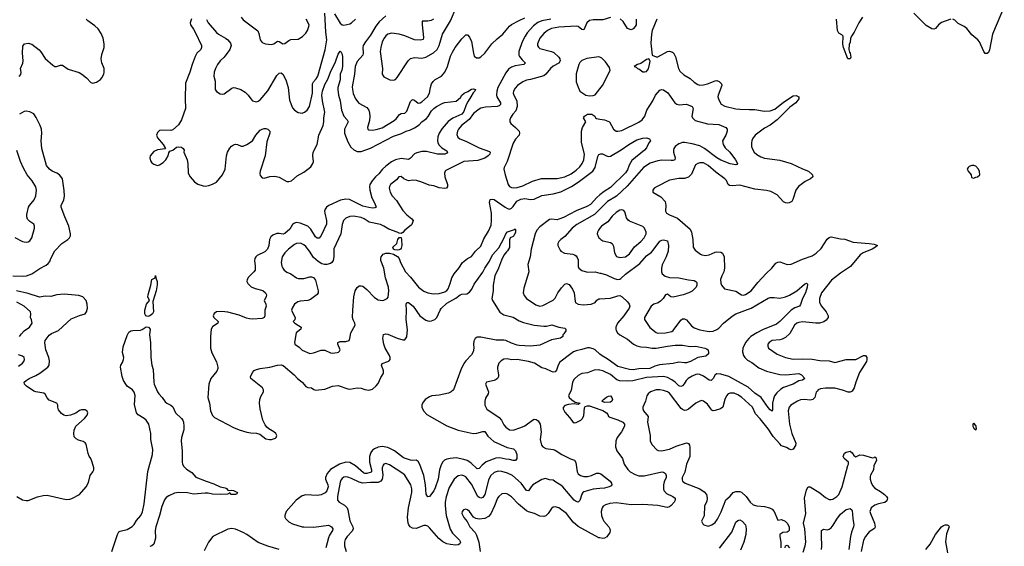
# Model space of a CAD drawing. Header units: inches. Extents: x 1682530 to 1839546, y 640742 to 791647.
# Tile 459 of 656: x 1723902 to 1734251, y 762025 to 767563. Entities that reach past the tile are written whole.
import ezdxf

# ---------------------------------------------------------------- set-up
doc = ezdxf.new("R2010")
doc.units = ezdxf.units.IN
doc.header["$MEASUREMENT"] = 0
doc.layers.add('B7726', color=7, linetype='Continuous')
doc.layers.add('B7736', color=7, linetype='Continuous')

msp = doc.modelspace()

# ---------------------------------------------------------------- linework, layer by layer
at = {"layer": 'B7726', "color": 5}
for points, elevation in [([(1728252, 767568), (1728226, 767554), (1728190, 767547), (1728132, 767548), (1728131, 767510), (1728146, 767374), (1728144, 767356), (1728114, 767346), (1728050, 767352), (1727950, 767393), (1727889, 767410), (1727810, 767422), (1727771, 767410), (1727750, 767392), (1727732, 767370), (1727712, 767330), (1727696, 767270), (1727692, 767230), (1727714, 767050), (1727711, 766990), (1727730, 766961), (1727791, 766931), (1727830, 766927), (1727850, 766934), (1727870, 766955), (1727984, 767130), (1728010, 767156), (1728050, 767164), (1728130, 767159), (1728170, 767168), (1728250, 767215), (1728290, 767248), (1728312, 767290), (1728345, 767410), (1728431, 767550), (1728488, 767690)], 760), ([(1725866, 767566), (1725884, 767530), (1725970, 767427), (1725990, 767410), (1726064, 767370), (1726089, 767350), (1726117, 767317), (1726125, 767290), (1726110, 767250), (1726050, 767170), (1726010, 767130), (1725980, 767090), (1725959, 767050), (1725947, 767010), (1725944, 766970), (1725955, 766915), (1725957, 766830), (1725970, 766807), (1726010, 766782), (1726030, 766780), (1726050, 766785), (1726130, 766844), (1726150, 766849), (1726170, 766848), (1726225, 766830), (1726270, 766801), (1726303, 766770), (1726330, 766731), (1726350, 766710), (1726390, 766699), (1726410, 766705), (1726430, 766721), (1726510, 766816), (1726604, 766976), (1726630, 766999), (1726650, 767003), (1726670, 766986), (1726701, 766921), (1726723, 766850), (1726738, 766718), (1726770, 766635), (1726791, 766610), (1726827, 766587), (1726870, 766581), (1726896, 766590), (1726922, 766610), (1726948, 766650), (1726980, 766790), (1726978, 766890), (1726989, 766911), (1727018, 766942), (1727035, 766970), (1727113, 767247), (1727129, 767351), (1727120, 767430), (1727109, 767630)], 740), ([(1726229, 767590), (1726250, 767562), (1726405, 767445), (1726417, 767417), (1726430, 767351), (1726450, 767324), (1726485, 767310), (1726550, 767302), (1726572, 767308), (1726610, 767337), (1726630, 767333), (1726667, 767310), (1726690, 767312), (1726730, 767345), (1726750, 767354), (1726830, 767359), (1726875, 767385), (1726910, 767421), (1726928, 767450), (1726942, 767490), (1726946, 767510), (1726913, 767570)], 760), ([(1727210, 767625), (1727270, 767525), (1727290, 767508), (1727310, 767504), (1727370, 767520), (1727390, 767530), (1727430, 767567)], 740), ([(1727750, 767603), (1727680, 767540), (1727644, 767496), (1727590, 767401), (1727536, 767330), (1727513, 767290), (1727508, 767270), (1727512, 767210), (1727507, 767190), (1727450, 767122), (1727429, 767070), (1727422, 766990), (1727398, 766858), (1727399, 766830), (1727408, 766788), (1727432, 766732), (1727466, 766686), (1727550, 766638), (1727571, 766610), (1727580, 766580), (1727583, 766550), (1727578, 766502), (1727556, 766430), (1727561, 766410), (1727570, 766404), (1727610, 766400), (1727650, 766407), (1727710, 766427), (1727836, 766504), (1727858, 766522), (1727893, 766567), (1727910, 766576), (1727950, 766581), (1727970, 766602), (1728010, 766701), (1728030, 766723), (1728050, 766715), (1728090, 766684), (1728110, 766687), (1728130, 766700), (1728187, 766750), (1728210, 766790), (1728218, 766850), (1728231, 766890), (1728247, 766913), (1728270, 766933), (1728334, 766970), (1728370, 767012), (1728399, 767070), (1728430, 767179), (1728450, 767222), (1728480, 767270), (1728550, 767362), (1728590, 767402), (1728610, 767404), (1728630, 767379), (1728650, 767333), (1728670, 767210), (1728680, 767180), (1728702, 767162), (1728730, 767161), (1728750, 767173), (1728790, 767210), (1728865, 767310), (1728919, 767361), (1728981, 767410), (1729050, 767496), (1729070, 767512), (1729150, 767555), (1729210, 767582)], 740), ([(1723896, 766964), (1723912, 766988), (1723916, 767010), (1723911, 767050), (1723935, 767105), (1723939, 767130), (1723932, 767210), (1723935, 767285), (1723952, 767308), (1723990, 767315), (1724030, 767305), (1724106, 767246), (1724125, 767225), (1724170, 767154), (1724250, 767084), (1724270, 767072), (1724290, 767069), (1724330, 767086), (1724350, 767085), (1724410, 767042), (1724527, 767007), (1724556, 766990), (1724605, 766950), (1724650, 766904), (1724670, 766897), (1724710, 766906), (1724750, 766935), (1724764, 766950), (1724785, 766990), (1724791, 767011), (1724788, 767050), (1724765, 767110), (1724759, 767150), (1724764, 767196), (1724791, 767270), (1724791, 767310), (1724779, 767370), (1724759, 767419), (1724726, 767466), (1724690, 767500), (1724617, 767550), (1724600, 767570)], 720), ([(1725709, 767571), (1725694, 767530), (1725696, 767510), (1725730, 767463), (1725747, 767430), (1725811, 767290), (1725813, 767270), (1725804, 767250), (1725765, 767210), (1725745, 767175), (1725713, 767090), (1725690, 767010), (1725646, 766894), (1725642, 766730), (1725645, 766630), (1725604, 766510), (1725570, 766459), (1725510, 766406), (1725490, 766396), (1725390, 766402), (1725370, 766397), (1725350, 766376), (1725341, 766350), (1725350, 766319), (1725410, 766250), (1725436, 766210), (1725430, 766204), (1725350, 766196), (1725310, 766178), (1725274, 766130), (1725270, 766110), (1725278, 766078), (1725290, 766057), (1725310, 766043), (1725350, 766031), (1725370, 766035), (1725410, 766060), (1725439, 766090), (1725462, 766130), (1725470, 766162), (1725480, 766180), (1725510, 766191), (1725550, 766221), (1725570, 766227), (1725603, 766223), (1725619, 766210), (1725630, 766191), (1725626, 766170), (1725662, 766090), (1725670, 766050), (1725674, 765950), (1725692, 765912), (1725738, 765858), (1725773, 765833), (1725830, 765815), (1725850, 765814), (1725890, 765820), (1725930, 765833), (1725970, 765856), (1726033, 765930), (1726060, 765990), (1726077, 766130), (1726086, 766170), (1726109, 766211), (1726128, 766232), (1726150, 766248), (1726170, 766253), (1726190, 766250), (1726230, 766234), (1726250, 766234), (1726290, 766252), (1726350, 766290), (1726382, 766350), (1726430, 766400), (1726450, 766412), (1726470, 766417), (1726490, 766417), (1726510, 766410), (1726521, 766401), (1726530, 766390), (1726532, 766370), (1726501, 766279), (1726483, 766130), (1726430, 765970), (1726426, 765946), (1726430, 765923), (1726450, 765901), (1726470, 765895), (1726530, 765913), (1726583, 765917), (1726630, 765906), (1726710, 765863), (1726730, 765862), (1726758, 765870), (1726819, 765921), (1726890, 765961), (1726932, 765990), (1726963, 766017), (1726984, 766050), (1726989, 766070), (1726984, 766130), (1726988, 766170), (1727029, 766250), (1727046, 766350), (1727091, 766450), (1727099, 766490), (1727099, 766530), (1727109, 766590), (1727083, 766710), (1727079, 766770), (1727083, 766810), (1727110, 766882), (1727142, 766938), (1727169, 767010), (1727221, 767119), (1727250, 767202), (1727270, 767231), (1727282, 767222), (1727288, 767208), (1727296, 767176), (1727293, 767070), (1727287, 767033), (1727270, 766990), (1727269, 766929), (1727246, 766850), (1727244, 766830), (1727253, 766770), (1727271, 766710), (1727284, 766610), (1727308, 766550), (1727345, 766510), (1727354, 766490), (1727315, 766410), (1727316, 766370), (1727350, 766280), (1727382, 766222), (1727413, 766193), (1727450, 766176), (1727490, 766176), (1727590, 766212), (1727830, 766337), (1727915, 766365), (1727964, 766390), (1728010, 766405), (1728050, 766425), (1728101, 766459), (1728130, 766490), (1728176, 766524), (1728195, 766545), (1728230, 766604), (1728253, 766630), (1728281, 766650), (1728350, 766686), (1728370, 766692), (1728490, 766707), (1728535, 766745), (1728550, 766770), (1728573, 766790), (1728612, 766808), (1728650, 766833), (1728670, 766836), (1728691, 766830), (1728684, 766810), (1728667, 766793), (1728645, 766750), (1728614, 766706), (1728594, 766666), (1728570, 766598), (1728550, 766571), (1728453, 766527), (1728406, 766494), (1728342, 766418), (1728311, 766370), (1728295, 766330), (1728292, 766290), (1728295, 766270), (1728307, 766247), (1728337, 766217), (1728390, 766183), (1728399, 766170), (1728390, 766161), (1728370, 766149), (1728292, 766148), (1728178, 766178), (1728130, 766178), (1728076, 766164), (1728050, 766153), (1728010, 766107), (1727990, 766091), (1727910, 766103), (1727850, 766088), (1727810, 766068), (1727750, 766024), (1727716, 765990), (1727678, 765942), (1727641, 765910), (1727605, 765870), (1727581, 765830), (1727577, 765810), (1727581, 765770), (1727602, 765690), (1727636, 765630), (1727648, 765590), (1727636, 765584), (1727610, 765582), (1727570, 765587), (1727510, 765602), (1727369, 765671), (1727330, 765675), (1727274, 765666), (1727152, 765608), (1727128, 765590), (1727114, 765570), (1727107, 765550), (1727108, 765530), (1727127, 765453), (1727126, 765414), (1727070, 765292), (1727050, 765266), (1727030, 765265), (1727010, 765280), (1726961, 765361), (1726930, 765390), (1726850, 765424), (1726810, 765431), (1726790, 765425), (1726770, 765410), (1726740, 765360), (1726690, 765315), (1726670, 765308), (1726630, 765315), (1726606, 765314), (1726562, 765298), (1726541, 765279), (1726527, 765250), (1726519, 765190), (1726505, 765150), (1726477, 765123), (1726398, 765082), (1726385, 765070), (1726374, 765050), (1726369, 765030), (1726377, 764970), (1726376, 764930), (1726364, 764910), (1726306, 764854), (1726294, 764830), (1726290, 764810), (1726300, 764790), (1726334, 764754), (1726376, 764736), (1726456, 764716), (1726485, 764690), (1726496, 764670), (1726491, 764650), (1726470, 764610), (1726489, 764570), (1726492, 764550), (1726478, 764510), (1726477, 764450), (1726470, 764430), (1726450, 764422), (1726350, 764414), (1726316, 764416), (1726285, 764425), (1726210, 764457), (1726090, 764488), (1726025, 764495), (1725969, 764491), (1725946, 764474), (1725935, 764450), (1725943, 764430), (1725987, 764390), (1725985, 764370), (1725930, 764333), (1725916, 764310), (1725907, 764230), (1725909, 764110), (1725921, 764061), (1725970, 763964), (1725985, 763910), (1725985, 763895), (1725974, 763866), (1725910, 763790), (1725890, 763730), (1725878, 763590), (1725895, 763530), (1725909, 763450), (1725930, 763401), (1725950, 763379), (1726150, 763276), (1726210, 763250), (1726290, 763226), (1726330, 763217), (1726390, 763214), (1726426, 763206), (1726490, 763154), (1726526, 763147), (1726550, 763148), (1726590, 763162), (1726598, 763170), (1726603, 763190), (1726593, 763210), (1726573, 763230), (1726521, 763261), (1726498, 763278), (1726481, 763301), (1726458, 763350), (1726428, 763470), (1726422, 763530), (1726426, 763570), (1726438, 763602), (1726465, 763650), (1726465, 763670), (1726454, 763690), (1726332, 763790), (1726328, 763808), (1726350, 763854), (1726367, 763873), (1726390, 763885), (1726430, 763896), (1726530, 763909), (1726610, 763930), (1726650, 763932), (1726670, 763927), (1726785, 763830), (1726820, 763790), (1726871, 763751), (1726910, 763705), (1726930, 763696), (1726970, 763693), (1726994, 763674), (1727010, 763667), (1727110, 763676), (1727190, 763709), (1727250, 763717), (1727350, 763681), (1727370, 763679), (1727450, 763693), (1727490, 763688), (1727530, 763673), (1727570, 763667), (1727610, 763679), (1727650, 763714), (1727670, 763739), (1727699, 763801), (1727722, 763838), (1727726, 763850), (1727724, 763870), (1727705, 763930), (1727711, 763949), (1727772, 763968), (1727785, 763975), (1727796, 763990), (1727797, 764010), (1727790, 764030), (1727743, 764110), (1727728, 764150), (1727717, 764210), (1727726, 764254), (1727750, 764259), (1727770, 764255), (1727870, 764213), (1727930, 764197), (1727950, 764198), (1727972, 764228), (1727977, 764303), (1727964, 764410), (1727968, 764508), (1727964, 764570), (1727970, 764590), (1727990, 764588), (1728039, 764550), (1728108, 764450), (1728170, 764404), (1728190, 764395), (1728210, 764393), (1728230, 764395), (1728265, 764410), (1728287, 764433), (1728322, 764510), (1728333, 764527), (1728390, 764583), (1728487, 764633), (1728530, 764670), (1728550, 764677), (1728600, 764680), (1728630, 764698), (1728653, 764730), (1728677, 764783), (1728771, 764909), (1728790, 764950), (1728838, 765022), (1728870, 765090), (1728937, 765163), (1728995, 765270), (1729010, 765311), (1729028, 765332), (1729104, 765356), (1729110, 765362), (1729114, 765354), (1729113, 765330), (1729096, 765290), (1729090, 765283), (1729058, 765270), (1729051, 765249), (1729050, 765169), (1729030, 765132), (1729018, 765122), (1728992, 765088), (1728965, 765035), (1728936, 764950), (1728895, 764870), (1728877, 764770), (1728879, 764710), (1728865, 764630), (1728870, 764610), (1728949, 764489), (1728990, 764461), (1729090, 764435), (1729150, 764397), (1729197, 764377), (1729310, 764352), (1729410, 764339), (1729440, 764340), (1729494, 764354), (1729569, 764329), (1729630, 764319), (1729643, 764310), (1729643, 764290), (1729622, 764258), (1729611, 764250), (1729611, 764230), (1729586, 764214), (1729490, 764195), (1729370, 764142), (1729269, 764131), (1729150, 764136), (1729130, 764140), (1729070, 764160), (1729010, 764190), (1728990, 764194), (1728910, 764194), (1728750, 764225), (1728710, 764226), (1728690, 764210), (1728676, 764184), (1728671, 764150), (1728674, 764110), (1728667, 764070), (1728650, 764040), (1728590, 763976), (1728570, 763948), (1728540, 763880), (1728460, 763670), (1728438, 763650), (1728410, 763637), (1728310, 763616), (1728234, 763606), (1728210, 763597), (1728164, 763570), (1728134, 763530), (1728128, 763510), (1728128, 763490), (1728134, 763470), (1728148, 763448), (1728181, 763410), (1728390, 763292), (1728510, 763246), (1728668, 763212), (1728706, 763214), (1728770, 763233), (1728790, 763234), (1728822, 763182), (1728887, 763127), (1729024, 763064), (1729093, 763050), (1729113, 763030), (1729126, 762990), (1729128, 762950), (1729112, 762928), (1729090, 762928), (1729050, 762938), (1729010, 762940), (1728950, 762956), (1728908, 762952), (1728805, 762915), (1728761, 762879), (1728730, 762844), (1728710, 762840), (1728644, 762904), (1728606, 762926), (1728570, 762939), (1728490, 762955), (1728425, 762950), (1728390, 762942), (1728368, 762932), (1728350, 762915), (1728330, 762883), (1728315, 762830), (1728299, 762730), (1728270, 762639), (1728256, 762610), (1728210, 762549), (1728190, 762546), (1728173, 762573), (1728168, 762670), (1728149, 762770), (1728106, 762886), (1728090, 762916), (1728070, 762930), (1728030, 762926), (1728010, 762930), (1727936, 762956), (1727841, 763030), (1727770, 763064), (1727710, 763075), (1727670, 763069), (1727630, 763052), (1727610, 763035), (1727592, 763010), (1727577, 762970), (1727579, 762910), (1727601, 762830), (1727600, 762810), (1727595, 762805), (1727550, 762791), (1727530, 762791), (1727517, 762797), (1727430, 762871), (1727370, 762907), (1727330, 762910), (1727264, 762890), (1727170, 762834), (1727133, 762790), (1727117, 762750), (1727116, 762730), (1727141, 762670), (1727144, 762650), (1727130, 762610), (1727113, 762587), (1727072, 762568), (1727030, 762559), (1726910, 762567), (1726870, 762555), (1726806, 762510), (1726704, 762390), (1726688, 762350), (1726689, 762330), (1726696, 762316), (1726730, 762284), (1726770, 762263), (1726870, 762230), (1726889, 762229), (1726993, 762227), (1727146, 762246), (1727180, 762230), (1727192, 762210), (1727189, 762190), (1727158, 762142), (1727146, 762114), (1727121, 762010)], 720), ([(1729483, 767570), (1729390, 767551), (1729348, 767532), (1729302, 767498), (1729237, 767423), (1729213, 767390), (1729182, 767330), (1729148, 767230), (1729149, 767190), (1729156, 767176), (1729182, 767142), (1729215, 767110), (1729213, 767107), (1729201, 767090), (1729110, 767078), (1729070, 767064), (1729038, 767042), (1729010, 767004), (1728929, 766850), (1728917, 766810), (1728912, 766770), (1728918, 766750), (1728955, 766690), (1728956, 766670), (1728942, 766658), (1728921, 766650), (1728797, 766643), (1728750, 766631), (1728730, 766621), (1728670, 766575), (1728625, 766515), (1728544, 766450), (1728513, 766410), (1728503, 766390), (1728496, 766356), (1728506, 766326), (1728528, 766310), (1728590, 766285), (1728730, 766214), (1728838, 766178), (1728846, 766170), (1728842, 766150), (1728825, 766130), (1728790, 766108), (1728717, 766083), (1728570, 766070), (1728382, 765978), (1728373, 765970), (1728365, 765950), (1728370, 765910), (1728400, 765830), (1728400, 765810), (1728388, 765792), (1728370, 765788), (1728310, 765794), (1728256, 765816), (1728204, 765823), (1728130, 765853), (1728071, 765871), (1728034, 765874), (1727990, 765870), (1727970, 765874), (1727939, 765890), (1727910, 765913), (1727888, 765910), (1727861, 765879), (1727800, 765830), (1727789, 765810), (1727785, 765790), (1727797, 765750), (1727816, 765710), (1727861, 765661), (1727930, 765555), (1727970, 765510), (1728025, 765470), (1728038, 765450), (1728025, 765410), (1728018, 765402), (1727951, 765350), (1727930, 765324), (1727910, 765314), (1727890, 765317), (1727869, 765330), (1727781, 765361), (1727730, 765393), (1727693, 765410), (1727575, 765435), (1727522, 765470), (1727490, 765483), (1727410, 765497), (1727370, 765494), (1727330, 765476), (1727304, 765450), (1727292, 765410), (1727277, 765310), (1727205, 765155), (1727203, 765070), (1727195, 765030), (1727184, 765010), (1727170, 764998), (1727130, 764988), (1727107, 764987), (1727076, 764996), (1727039, 765019), (1726990, 765061), (1726947, 765130), (1726910, 765177), (1726890, 765197), (1726853, 765213), (1726810, 765210), (1726790, 765200), (1726727, 765150), (1726687, 765110), (1726661, 765070), (1726650, 765010), (1726658, 764970), (1726666, 764950), (1726682, 764930), (1726709, 764909), (1726751, 764891), (1726810, 764850), (1726830, 764843), (1726850, 764840), (1726890, 764843), (1726950, 764858), (1726970, 764859), (1726990, 764853), (1727010, 764825), (1727038, 764710), (1727039, 764690), (1727027, 764673), (1726958, 764622), (1726930, 764610), (1726850, 764603), (1726825, 764595), (1726789, 764571), (1726764, 764530), (1726760, 764510), (1726764, 764490), (1726796, 764430), (1726793, 764407), (1726776, 764390), (1726795, 764370), (1726861, 764330), (1726856, 764310), (1726807, 764270), (1726791, 764170), (1726795, 764150), (1726838, 764118), (1726870, 764088), (1726950, 764053), (1726990, 764058), (1727070, 764088), (1727110, 764088), (1727170, 764061), (1727190, 764057), (1727237, 764063), (1727252, 764068), (1727263, 764077), (1727269, 764090), (1727247, 764150), (1727245, 764170), (1727270, 764178), (1727330, 764178), (1727363, 764190), (1727371, 764209), (1727384, 764270), (1727427, 764350), (1727424, 764370), (1727406, 764406), (1727400, 764430), (1727403, 764510), (1727413, 764650), (1727428, 764710), (1727450, 764748), (1727470, 764764), (1727490, 764766), (1727510, 764761), (1727550, 764726), (1727630, 764642), (1727670, 764618), (1727710, 764610), (1727730, 764613), (1727763, 764630), (1727774, 764646), (1727781, 764710), (1727777, 764750), (1727745, 764850), (1727728, 764950), (1727697, 765030), (1727696, 765050), (1727701, 765070), (1727723, 765097), (1727751, 765109), (1727790, 765108), (1727830, 765096), (1727873, 765073), (1727890, 765050), (1727904, 765010), (1727956, 764910), (1728010, 764855), (1728095, 764750), (1728150, 764707), (1728190, 764690), (1728250, 764681), (1728310, 764685), (1728370, 764702), (1728390, 764714), (1728407, 764733), (1728428, 764790), (1728444, 764850), (1728467, 764890), (1728517, 764950), (1728557, 765010), (1728610, 765052), (1728650, 765072), (1728691, 765129), (1728750, 765183), (1728781, 765259), (1728830, 765340), (1728857, 765403), (1728862, 765450), (1728859, 765530), (1728838, 765642), (1728848, 765672), (1728870, 765677), (1728890, 765671), (1729004, 765590), (1729030, 765576), (1729050, 765572), (1729070, 765580), (1729090, 765599), (1729127, 765653), (1729170, 765675), (1729210, 765681), (1729270, 765672), (1729310, 765674), (1729390, 765715), (1729510, 765731), (1729590, 765754), (1729700, 765810), (1729770, 765853), (1729925, 765970), (1729951, 766010), (1729977, 766123), (1729990, 766147), (1730000, 766150)], 740), ([(1730000, 767562), (1729930, 767562), (1729890, 767554), (1729864, 767530), (1729830, 767457), (1729810, 767459), (1729773, 767493), (1729750, 767496), (1729570, 767484), (1729490, 767472), (1729450, 767450), (1729410, 767419), (1729368, 767370), (1729344, 767310), (1729344, 767290), (1729353, 767273), (1729370, 767261), (1729490, 767230), (1729517, 767217), (1729570, 767170), (1729580, 767150), (1729582, 767130), (1729570, 767105), (1729510, 767074), (1729480, 767050), (1729431, 766989), (1729410, 766971), (1729270, 766934), (1729230, 766928), (1729190, 766911), (1729134, 766870), (1729110, 766843), (1729092, 766810), (1729089, 766790), (1729095, 766770), (1729128, 766708), (1729132, 766650), (1729116, 766604), (1729086, 766570), (1729060, 766530), (1729054, 766510), (1729054, 766490), (1729065, 766470), (1729113, 766430), (1729150, 766391), (1729156, 766370), (1729151, 766350), (1729112, 766308), (1729090, 766266), (1729027, 766070), (1728995, 766010), (1728990, 765991), (1729003, 765930), (1729036, 765830), (1729050, 765810), (1729070, 765799), (1729090, 765795), (1729130, 765798), (1729190, 765815), (1729290, 765864), (1729386, 765894), (1729550, 765892), (1729630, 765910), (1729699, 765941), (1729750, 765979), (1729790, 766017), (1729814, 766050), (1729831, 766090), (1729838, 766150), (1729808, 766270), (1729805, 766390), (1729816, 766430), (1729853, 766490), (1729827, 766530), (1729837, 766550), (1729870, 766570), (1729916, 766570), (1729947, 766550), (1729955, 766530), (1729964, 766524), (1730000, 766518)], 760), ([(1730000, 767169), (1729990, 767174), (1729864, 767156), (1729810, 767134), (1729790, 767113), (1729779, 767090), (1729752, 766992), (1729750, 766910), (1729770, 766852), (1729790, 766811), (1729851, 766770), (1729890, 766762), (1729930, 766764), (1729950, 766771), (1730000, 766836)], 780), ([(1723828, 764868), (1723930, 764865), (1723972, 764868), (1724031, 764889), (1724114, 764946), (1724180, 764980), (1724202, 764998), (1724220, 765020), (1724230, 765050), (1724270, 765131), (1724344, 765210), (1724407, 765250), (1724427, 765270), (1724435, 765290), (1724436, 765310), (1724420, 765390), (1724375, 765490), (1724339, 765590), (1724339, 765610), (1724366, 765670), (1724372, 765708), (1724370, 765768), (1724350, 765890), (1724335, 765915), (1724321, 765930), (1724292, 765950), (1724244, 765970), (1724214, 765990), (1724182, 766030), (1724133, 766210), (1724128, 766290), (1724136, 766370), (1724131, 766411), (1724118, 766450), (1724076, 766536), (1724050, 766573), (1724010, 766595), (1723970, 766600), (1723950, 766596), (1723898, 766570)], 720), ([(1723850, 765272), (1723930, 765232), (1723950, 765227), (1723970, 765224), (1723990, 765226), (1724010, 765238), (1724030, 765270), (1724058, 765370), (1724059, 765390), (1724050, 765414), (1724010, 765441), (1723985, 765465), (1723977, 765490), (1723976, 765516), (1723994, 765590), (1724004, 765610), (1724053, 765670), (1724070, 765710), (1724080, 765770), (1724070, 765804), (1724033, 765870), (1723981, 765930), (1723941, 766001), (1723909, 766070), (1723870, 766189)], 740), ([(1730000, 765720), (1729967, 765693), (1729900, 765620), (1729863, 765597), (1729750, 765554), (1729616, 765484), (1729570, 765464), (1729550, 765458), (1729490, 765466), (1729470, 765461), (1729370, 765386), (1729338, 765350), (1729320, 765310), (1729277, 765150), (1729268, 765070), (1729243, 764990), (1729252, 764910), (1729199, 764741), (1729193, 764690), (1729203, 764663), (1729228, 764630), (1729326, 764566), (1729370, 764550), (1729401, 764559), (1729510, 764615), (1729530, 764634), (1729559, 764690), (1729596, 764744), (1729630, 764781), (1729650, 764789), (1729677, 764777), (1729711, 764730), (1729728, 764690), (1729740, 764600), (1729747, 764587), (1729771, 764570), (1729824, 764564), (1729910, 764573), (1729950, 764589), (1729968, 764612), (1729990, 764628), (1730000, 764628)], 740), ([(1730000, 765570), (1729944, 765516), (1729758, 765410), (1729710, 765370), (1729630, 765283), (1729588, 765250), (1729568, 765230), (1729559, 765210), (1729557, 765190), (1729581, 765141), (1729591, 765130), (1729628, 765108), (1729717, 765097), (1729732, 765092), (1729750, 765079), (1729762, 765062), (1729770, 765038), (1729770, 764967), (1729778, 764950), (1729810, 764925), (1729870, 764909), (1729950, 764910), (1730000, 764899)], 760), ([(1730000, 765369), (1729984, 765350), (1729975, 765330), (1729973, 765310), (1729990, 765270), (1730000, 765261)], 780), ([(1723870, 762548), (1723930, 762515), (1723970, 762506), (1723990, 762507), (1724090, 762544), (1724150, 762559), (1724190, 762564), (1724390, 762519), (1724430, 762521), (1724450, 762529), (1724530, 762570), (1724602, 762650), (1724625, 762695), (1724643, 762770), (1724672, 762810), (1724681, 762830), (1724681, 762850), (1724665, 762910), (1724650, 762948), (1724632, 762972), (1724620, 763000), (1724599, 763099), (1724590, 763112), (1724570, 763127), (1724520, 763140), (1724494, 763154), (1724476, 763176), (1724470, 763210), (1724475, 763245), (1724493, 763287), (1724584, 763370), (1724610, 763405), (1724619, 763430), (1724610, 763448), (1724590, 763462), (1724550, 763459), (1724530, 763453), (1724493, 763427), (1724436, 763404), (1724390, 763399), (1724365, 763405), (1724341, 763421), (1724310, 763462), (1724303, 763490), (1724303, 763510), (1724293, 763530), (1724210, 763562), (1724190, 763586), (1724170, 763624), (1724155, 763635), (1724070, 763648), (1724050, 763657), (1723972, 763710), (1723952, 763730), (1723949, 763750), (1723969, 763770), (1724001, 763790), (1724070, 763821), (1724114, 763846), (1724199, 763910), (1724211, 763930), (1724216, 763976), (1724208, 764010), (1724178, 764090), (1724165, 764165), (1724169, 764191), (1724213, 764247), (1724236, 764264), (1724310, 764296), (1724443, 764417), (1724530, 764453), (1724590, 764470), (1724605, 764490), (1724615, 764530), (1724612, 764570), (1724599, 764610), (1724567, 764647), (1724523, 764663), (1724370, 764676), (1724291, 764669), (1724230, 764651), (1724170, 764654), (1724110, 764646), (1723990, 764682), (1723869, 764710)], 720), ([(1723901, 764230), (1723920, 764260), (1723950, 764290), (1724006, 764330), (1724032, 764370), (1724027, 764407), (1724014, 764430), (1724020, 764470), (1724016, 764490), (1723949, 764549), (1723870, 764591)], 740), ([(1724871, 761969), (1724930, 762148), (1724944, 762176), (1724957, 762183), (1725030, 762202), (1725085, 762235), (1725105, 762255), (1725130, 762298), (1725174, 762350), (1725192, 762388), (1725209, 762471), (1725249, 762811), (1725296, 762990), (1725302, 763042), (1725281, 763150), (1725279, 763210), (1725259, 763310), (1725232, 763352), (1725210, 763370), (1725148, 763408), (1725129, 763429), (1725110, 763518), (1725114, 763610), (1725106, 763646), (1725089, 763669), (1725033, 763710), (1725016, 763730), (1724992, 763770), (1724978, 763810), (1724962, 763910), (1724966, 763930), (1724983, 763957), (1724994, 763990), (1724995, 764010), (1724984, 764064), (1724990, 764122), (1725030, 764242), (1725050, 764276), (1725070, 764291), (1725090, 764296), (1725170, 764298), (1725190, 764305), (1725230, 764332), (1725255, 764330), (1725274, 764310), (1725266, 764250), (1725276, 764170), (1725280, 764010), (1725290, 763930), (1725303, 763883), (1725312, 763750), (1725316, 763730), (1725349, 763650), (1725363, 763630), (1725398, 763590), (1725430, 763544), (1725449, 763529), (1725490, 763510), (1725510, 763493), (1725540, 763430), (1725601, 763370), (1725615, 763350), (1725622, 763330), (1725628, 763288), (1725627, 763250), (1725601, 763170), (1725600, 763130), (1725610, 763030), (1725608, 762910), (1725612, 762890), (1725626, 762866), (1725655, 762835), (1725710, 762801), (1725754, 762754), (1725862, 762710), (1725943, 762683), (1726010, 762651), (1726061, 762641), (1726074, 762634), (1726090, 762615), (1726110, 762611), (1726130, 762615), (1726150, 762613), (1726192, 762590), (1726184, 762576), (1726171, 762569), (1726126, 762570), (1726110, 762586), (1726085, 762575), (1726011, 762569), (1725930, 762573), (1725884, 762584), (1725850, 762585), (1725730, 762572), (1725667, 762587), (1725570, 762590), (1725530, 762583), (1725470, 762556), (1725443, 762537), (1725425, 762515), (1725395, 762445), (1725370, 762349), (1725331, 762230), (1725326, 762190), (1725328, 762110), (1725311, 762049), (1725290, 762030), (1725270, 762022)], 680), ([(1730000, 764047), (1729950, 764090), (1729930, 764102), (1729890, 764113), (1729870, 764114), (1729810, 764094), (1729750, 764080), (1729724, 764070), (1729695, 764050), (1729579, 763961), (1729561, 763930), (1729543, 763877), (1729530, 763860), (1729510, 763858), (1729490, 763862), (1729431, 763891), (1729390, 763903), (1729311, 763951), (1729250, 763969), (1729130, 763991), (1729070, 763987), (1729025, 763995), (1728990, 763992), (1728963, 763977), (1728937, 763950), (1728924, 763910), (1728923, 763890), (1728935, 763830), (1728933, 763810), (1728923, 763790), (1728910, 763778), (1728890, 763770), (1728808, 763752), (1728797, 763730), (1728830, 763650), (1728827, 763630), (1728796, 763584), (1728789, 763551), (1728791, 763510), (1728810, 763467), (1728940, 763380), (1728965, 763350), (1728990, 763303), (1729010, 763278), (1729050, 763250), (1729090, 763247), (1729170, 763273), (1729210, 763291), (1729290, 763353), (1729310, 763361), (1729330, 763360), (1729350, 763344), (1729372, 763310), (1729383, 763230), (1729374, 763150), (1729387, 763090), (1729402, 763070), (1729433, 763053), (1729510, 763044), (1729530, 763037), (1729599, 762990), (1729690, 762945), (1729732, 762932), (1729747, 762907), (1729760, 762810), (1729770, 762789), (1729796, 762770), (1729830, 762761), (1729870, 762759), (1729911, 762769), (1729966, 762794), (1729990, 762795), (1730000, 762791)], 740), ([(1723890, 763920), (1723933, 763950), (1723946, 763970), (1723951, 763990), (1723948, 764010), (1723930, 764025), (1723890, 764037)], 740), ([(1730000, 763878), (1729990, 763880), (1729941, 763879), (1729870, 763849), (1729810, 763844), (1729770, 763822), (1729730, 763783), (1729712, 763750), (1729697, 763663), (1729671, 763610), (1729676, 763590), (1729704, 763564), (1729741, 763541), (1729794, 763530), (1729770, 763518), (1729730, 763522), (1729670, 763518), (1729633, 763507), (1729614, 763486), (1729614, 763470), (1729630, 763436), (1729680, 763381), (1729714, 763334), (1729730, 763323), (1729750, 763327), (1729799, 763350), (1729817, 763370), (1729830, 763402), (1729839, 763481), (1729845, 763495), (1729870, 763504), (1729890, 763502), (1730000, 763465)], 760), ([(1730000, 762633), (1729930, 762625), (1729830, 762598), (1729819, 762590), (1729810, 762573), (1729790, 762506), (1729770, 762490), (1729750, 762496), (1729730, 762512), (1729610, 762652), (1729589, 762669), (1729538, 762698), (1729510, 762722), (1729470, 762724), (1729430, 762739), (1729390, 762728), (1729296, 762670), (1729276, 762650), (1729250, 762609), (1729230, 762612), (1729171, 762690), (1729082, 762770), (1729030, 762796), (1728970, 762811), (1728930, 762814), (1728890, 762802), (1728850, 762765), (1728830, 762721), (1728790, 762571), (1728770, 762540), (1728750, 762531), (1728730, 762537), (1728718, 762550), (1728650, 762680), (1728590, 762755), (1728570, 762767), (1728550, 762772), (1728510, 762765), (1728469, 762731), (1728417, 762643), (1728385, 762545), (1728375, 762490), (1728373, 762450), (1728384, 762350), (1728427, 762207), (1728450, 762164), (1728523, 762090), (1728534, 762070), (1728528, 762050), (1728510, 762040), (1728483, 762037), (1728430, 762044), (1728390, 762053), (1728350, 762071), (1728306, 762106), (1728210, 762220), (1728190, 762236), (1728170, 762243), (1728150, 762243), (1728070, 762213), (1728030, 762216), (1728006, 762230), (1727991, 762250), (1727984, 762270), (1727978, 762330), (1727989, 762430), (1728023, 762590), (1728023, 762630), (1728013, 762670), (1727950, 762773), (1727930, 762792), (1727790, 762883), (1727750, 762897), (1727730, 762890), (1727722, 762878), (1727711, 762850), (1727710, 762830), (1727718, 762778), (1727716, 762750), (1727710, 762730), (1727696, 762710), (1727670, 762695), (1727590, 762697), (1727510, 762690), (1727470, 762700), (1727390, 762740), (1727350, 762754), (1727330, 762756), (1727310, 762751), (1727290, 762738), (1727278, 762722), (1727270, 762699), (1727243, 762550), (1727242, 762510), (1727258, 762490), (1727317, 762457), (1727342, 762430), (1727350, 762410), (1727372, 762292), (1727404, 762230), (1727408, 762210), (1727397, 762183), (1727345, 762130), (1727323, 762097), (1727315, 762070), (1727315, 762030), (1727334, 761970)], 740), ([(1730000, 762113), (1729990, 762115), (1729773, 762233), (1729720, 762280), (1729650, 762370), (1729570, 762430), (1729530, 762439), (1729510, 762437), (1729490, 762424), (1729458, 762370), (1729433, 762347), (1729410, 762337), (1729370, 762341), (1729311, 762371), (1729250, 762388), (1729230, 762398), (1729143, 762470), (1729070, 762547), (1729030, 762572), (1729010, 762579), (1728970, 762576), (1728939, 762550), (1728924, 762530), (1728893, 762450), (1728852, 762368), (1728830, 762340), (1728790, 762318), (1728730, 762309), (1728696, 762316), (1728673, 762333), (1728631, 762390), (1728610, 762409), (1728590, 762415), (1728568, 762410), (1728553, 762390), (1728550, 762370), (1728558, 762350), (1728570, 762328), (1728606, 762286), (1728632, 762230), (1728689, 762169), (1728704, 762144), (1728729, 762070), (1728741, 761970)], 760), ([(1726630, 761990), (1726510, 762028), (1726410, 762067), (1726290, 762149), (1726250, 762171), (1726170, 762206), (1726130, 762211), (1726090, 762205), (1725931, 762129), (1725886, 762070), (1725842, 761978)], 720)]:
    msp.add_lwpolyline(points, dxfattribs=dict(at, elevation=elevation))
for points, elevation in [([(1727870, 765140), (1727843, 765143), (1727829, 765150), (1727825, 765170), (1727864, 765210), (1727875, 765250), (1727890, 765272), (1727910, 765274), (1727916, 765250), (1727917, 765190), (1727910, 765162), (1727903, 765150), (1727890, 765144)], 740), ([(1725250, 764442), (1725226, 764450), (1725218, 764470), (1725218, 764510), (1725235, 764570), (1725265, 764610), (1725250, 764650), (1725252, 764670), (1725281, 764770), (1725290, 764832), (1725326, 764850), (1725330, 764872), (1725331, 764850), (1725347, 764810), (1725346, 764774), (1725335, 764710), (1725302, 764598), (1725308, 764490), (1725299, 764470), (1725270, 764448)], 680)]:
    msp.add_lwpolyline(points, close=True, dxfattribs=dict(at, elevation=elevation))
at = {"layer": 'B7736', "color": 5}
for points, elevation in [([(1734251, 767710), (1734125, 767410), (1734095, 767245), (1734083, 767217), (1734070, 767206), (1734050, 767209), (1734035, 767230), (1733989, 767329), (1733974, 767350), (1733910, 767404), (1733858, 767470), (1733830, 767493), (1733764, 767524), (1733730, 767557), (1733710, 767567)], 780), ([(1730110, 767586), (1730030, 767562), (1730000, 767562)], 760), ([(1732759, 767590), (1732720, 767530), (1732674, 767430), (1732646, 767390), (1732635, 767365), (1732630, 767328), (1732619, 767301), (1732617, 767250), (1732623, 767223), (1732630, 767212), (1732636, 767170), (1732631, 767150), (1732607, 767150), (1732561, 767270), (1732555, 767305), (1732558, 767390), (1732544, 767404), (1732510, 767421), (1732496, 767450), (1732487, 767570)], 780), ([(1733690, 767569), (1733590, 767533), (1733558, 767510), (1733528, 767472), (1733510, 767465), (1733490, 767468), (1733430, 767501), (1733298, 767630)], 780), ([(1730381, 767570), (1730383, 767537), (1730380, 767510), (1730370, 767490), (1730350, 767466), (1730330, 767458), (1730319, 767459), (1730291, 767471), (1730245, 767545), (1730212, 767572)], 760), ([(1730597, 767570), (1730550, 767450), (1730541, 767410), (1730535, 767315), (1730551, 767191), (1730590, 767171), (1730610, 767173), (1730710, 767227), (1730730, 767232), (1730762, 767222), (1730773, 767213), (1730793, 767173), (1730825, 767050), (1730841, 767021), (1730882, 766982), (1730950, 766944), (1730990, 766906), (1731030, 766882), (1731050, 766876), (1731090, 766877), (1731130, 766887), (1731210, 766920), (1731230, 766922), (1731253, 766913), (1731279, 766890), (1731282, 766870), (1731243, 766770), (1731241, 766750), (1731245, 766730), (1731259, 766699), (1731275, 766675), (1731313, 766653), (1731430, 766626), (1731470, 766622), (1731570, 766617), (1731630, 766619), (1731730, 766601), (1731790, 766605), (1731837, 766623), (1731930, 766695), (1732030, 766761), (1732064, 766764), (1732090, 766751), (1732091, 766730), (1732058, 766690), (1731998, 766642), (1731863, 766510), (1731790, 766454), (1731730, 766421), (1731633, 766350), (1731605, 766310), (1731598, 766290), (1731592, 766268), (1731594, 766230), (1731603, 766203), (1731622, 766170), (1731650, 766144), (1731690, 766121), (1731730, 766107), (1731890, 766086), (1732010, 766050), (1732130, 765993), (1732191, 765970), (1732236, 765930), (1732237, 765910), (1732215, 765890), (1732158, 765862), (1732088, 765810), (1732058, 765770), (1732027, 765673), (1732016, 765650), (1731990, 765636), (1731970, 765635), (1731950, 765638), (1731930, 765648), (1731862, 765722), (1731795, 765755), (1731750, 765766), (1731630, 765780), (1731470, 765823), (1731390, 765815), (1731361, 765821), (1731348, 765830), (1731331, 765871), (1731314, 765890), (1731218, 765958), (1731137, 766030), (1731090, 766056), (1731050, 766058), (1731028, 766052), (1731005, 766035), (1730962, 765938), (1730932, 765908), (1730890, 765894), (1730828, 765892), (1730730, 765874), (1730601, 765810), (1730571, 765790), (1730555, 765770), (1730556, 765750), (1730639, 765699), (1730685, 765650), (1730692, 765610), (1730689, 765550), (1730699, 765530), (1730731, 765510), (1730817, 765477), (1730950, 765359), (1730962, 765330), (1730976, 765250), (1730979, 765170), (1731000, 765140), (1731057, 765097), (1731070, 765090), (1731110, 765084), (1731150, 765089), (1731210, 765119), (1731230, 765123), (1731270, 765120), (1731288, 765108), (1731305, 765070), (1731308, 764950), (1731301, 764910), (1731280, 764870), (1731269, 764830), (1731270, 764794), (1731277, 764770), (1731311, 764731), (1731430, 764708), (1731490, 764669), (1731510, 764667), (1731530, 764672), (1731590, 764710), (1731660, 764799), (1731746, 764894), (1731806, 764950), (1731850, 765003), (1731870, 765013), (1731890, 765015), (1731970, 764989), (1732010, 764992), (1732130, 765044), (1732230, 765081), (1732272, 765108), (1732324, 765156), (1732390, 765256), (1732410, 765274), (1732430, 765279), (1732530, 765259), (1732575, 765255), (1732663, 765223), (1732830, 765211), (1732882, 765202), (1732918, 765190), (1732898, 765170), (1732861, 765150), (1732767, 765113), (1732735, 765090), (1732633, 764967), (1732530, 764897), (1732436, 764824), (1732329, 764690), (1732309, 764630), (1732309, 764590), (1732328, 764550), (1732379, 764490), (1732400, 764450), (1732398, 764430), (1732378, 764402), (1732353, 764387), (1732307, 764373), (1732270, 764371), (1732130, 764384), (1732090, 764378), (1732070, 764370), (1732044, 764350), (1731996, 764264), (1731950, 764220), (1731917, 764203), (1731890, 764196), (1731810, 764190), (1731778, 764170), (1731766, 764150), (1731765, 764130), (1731771, 764110), (1731865, 764045), (1731950, 764010), (1732030, 763994), (1732130, 763998), (1732230, 763992), (1732310, 763980), (1732410, 763977), (1732470, 763957), (1732590, 763989), (1732690, 763990), (1732770, 764033), (1732790, 764030), (1732805, 764010), (1732807, 763990), (1732802, 763970), (1732727, 763853), (1732689, 763751), (1732674, 763690), (1732650, 763656), (1732630, 763647), (1732610, 763647), (1732550, 763668), (1732470, 763688), (1732370, 763687), (1732320, 763680), (1732293, 763670), (1732282, 763658), (1732274, 763646), (1732260, 763590), (1732238, 763570), (1732210, 763563), (1732150, 763570), (1732110, 763565), (1732076, 763550), (1732008, 763510), (1731988, 763490), (1731978, 763450), (1731994, 763310), (1732017, 763210), (1732058, 763110), (1732056, 763084), (1732033, 763047), (1732010, 763041), (1731990, 763047), (1731963, 763063), (1731910, 763083), (1731890, 763102), (1731821, 763181), (1731770, 763260), (1731686, 763366), (1731637, 763417), (1731605, 763490), (1731490, 763594), (1731450, 763619), (1731410, 763634), (1731370, 763637), (1731350, 763630), (1731330, 763607), (1731312, 763570), (1731292, 763488), (1731268, 763472), (1731212, 763452), (1731190, 763451), (1731178, 763458), (1731165, 763470), (1731130, 763520), (1731090, 763550), (1731070, 763557), (1731050, 763552), (1731010, 763530), (1730930, 763466), (1730910, 763456), (1730890, 763454), (1730870, 763463), (1730856, 763476), (1730730, 763634), (1730711, 763650), (1730670, 763664), (1730630, 763672), (1730590, 763671), (1730531, 763650), (1730508, 763630), (1730493, 763607), (1730479, 763550), (1730452, 763488), (1730450, 763470), (1730459, 763450), (1730508, 763390), (1730501, 763330), (1730529, 763190), (1730530, 763131), (1730551, 763091), (1730599, 763039), (1730611, 763031), (1730649, 763029), (1730730, 763047), (1730802, 763078), (1730910, 763112), (1730930, 763105), (1730943, 763090), (1730947, 763067), (1730944, 762970), (1730912, 762888), (1730894, 762806), (1730866, 762750), (1730864, 762724), (1730869, 762709), (1730896, 762690), (1731051, 762631), (1731097, 762597), (1731120, 762570), (1731129, 762530), (1731123, 762497), (1731101, 762450), (1731095, 762344), (1731068, 762290), (1731081, 762261), (1731091, 762250), (1731138, 762238), (1731176, 762250), (1731210, 762276), (1731235, 762310), (1731273, 762387), (1731325, 762515), (1731368, 762552), (1731402, 762590), (1731430, 762600), (1731470, 762603), (1731490, 762594), (1731538, 762550), (1731579, 762490), (1731610, 762463), (1731650, 762450), (1731730, 762444), (1731783, 762430), (1731810, 762416), (1731832, 762390), (1731870, 762301), (1731910, 762307), (1731948, 762290), (1731968, 762270), (1731991, 762230), (1731991, 762190), (1731980, 762180), (1731967, 762173), (1731922, 762170), (1731891, 762150), (1731891, 762129), (1731903, 762070), (1731902, 762010)], 780), ([(1730000, 766836), (1730026, 766870), (1730109, 767030), (1730100, 767060), (1730059, 767119), (1730019, 767159), (1730000, 767169)], 780), ([(1730000, 766518), (1730050, 766510), (1730102, 766490), (1730143, 766410), (1730170, 766392), (1730190, 766389), (1730230, 766396), (1730410, 766484), (1730445, 766510), (1730471, 766550), (1730494, 766610), (1730556, 766710), (1730585, 766770), (1730630, 766822), (1730650, 766828), (1730670, 766826), (1730715, 766795), (1730787, 766690), (1730810, 766674), (1730832, 766668), (1730910, 766673), (1730971, 766650), (1730980, 766630), (1730967, 766550), (1730973, 766530), (1731003, 766503), (1731130, 766469), (1731250, 766461), (1731323, 766430), (1731336, 766410), (1731339, 766390), (1731324, 766350), (1731290, 766290), (1731296, 766250), (1731316, 766216), (1731366, 766170), (1731425, 766090), (1731445, 766050), (1731439, 766041), (1731430, 766037), (1731370, 766047), (1731270, 766087), (1731230, 766112), (1731100, 766210), (1731050, 766235), (1730970, 766257), (1730890, 766270), (1730870, 766270), (1730830, 766256), (1730791, 766229), (1730778, 766210), (1730772, 766190), (1730772, 766170), (1730790, 766110), (1730786, 766090), (1730770, 766083), (1730750, 766081), (1730650, 766084), (1730610, 766079), (1730530, 766054), (1730460, 766010), (1730286, 765814), (1730173, 765707), (1730081, 765650), (1730000, 765570)], 760), ([(1730000, 766150), (1730010, 766153), (1730029, 766151), (1730070, 766130), (1730090, 766126), (1730110, 766127), (1730225, 766195), (1730304, 766250), (1730390, 766298), (1730450, 766316), (1730490, 766320), (1730523, 766310), (1730533, 766290), (1730513, 766267), (1730490, 766217), (1730468, 766190), (1730337, 766083), (1730306, 766034), (1730290, 765984), (1730270, 765951), (1730110, 765799), (1730045, 765755), (1730000, 765720)], 740), ([(1730000, 765261), (1730010, 765251), (1730030, 765239), (1730110, 765220), (1730130, 765210), (1730142, 765182), (1730155, 765110), (1730173, 765073), (1730210, 765062), (1730270, 765069), (1730310, 765100), (1730365, 765175), (1730430, 765230), (1730466, 765270), (1730486, 765310), (1730486, 765330), (1730470, 765369), (1730450, 765389), (1730310, 765445), (1730296, 765456), (1730280, 765480), (1730262, 765542), (1730250, 765557), (1730230, 765562), (1730210, 765559), (1730170, 765535), (1730130, 765498), (1730082, 765438), (1730017, 765390), (1730000, 765369)], 780), ([(1730000, 764899), (1730010, 764897), (1730070, 764880), (1730150, 764841), (1730190, 764832), (1730210, 764835), (1730219, 764841), (1730270, 764887), (1730420, 765000), (1730490, 765080), (1730541, 765119), (1730561, 765139), (1730630, 765235), (1730650, 765246), (1730670, 765248), (1730710, 765237), (1730720, 765190), (1730717, 765130), (1730697, 765070), (1730654, 764986), (1730648, 764950), (1730648, 764910), (1730655, 764890), (1730687, 764867), (1730731, 764851), (1730830, 764847), (1730930, 764827), (1730990, 764820), (1731010, 764810), (1731018, 764798), (1731020, 764770), (1731013, 764750), (1730970, 764708), (1730936, 764690), (1730874, 764670), (1730770, 764646), (1730744, 764650), (1730710, 764675), (1730690, 764669), (1730666, 764630), (1730638, 764602), (1730613, 764587), (1730568, 764572), (1730539, 764550), (1730470, 764430), (1730468, 764410), (1730525, 764325), (1730590, 764275), (1730610, 764267), (1730688, 764270), (1730755, 764285), (1730770, 764296), (1730850, 764402), (1730870, 764416), (1730877, 764417), (1730890, 764417), (1730910, 764407), (1730963, 764343), (1730990, 764324), (1731050, 764302), (1731126, 764286), (1731150, 764283), (1731190, 764288), (1731230, 764305), (1731250, 764319), (1731298, 764370), (1731390, 764446), (1731430, 764471), (1731590, 764531), (1731770, 764635), (1731790, 764643), (1731830, 764643), (1731890, 764634), (1731952, 764648), (1731993, 764667), (1732069, 764711), (1732150, 764782), (1732171, 764791), (1732182, 764782), (1732179, 764750), (1732160, 764690), (1732129, 764631), (1732110, 764569), (1732099, 764550), (1732050, 764532), (1732011, 764509), (1731890, 764389), (1731858, 764362), (1731710, 764301), (1731649, 764270), (1731588, 764230), (1731565, 764210), (1731532, 764168), (1731503, 764110), (1731498, 764070), (1731510, 764030), (1731523, 764010), (1731550, 763984), (1731597, 763957), (1731670, 763903), (1731750, 763867), (1731890, 763832), (1731953, 763827), (1732090, 763841), (1732119, 763830), (1732153, 763790), (1732130, 763774), (1732090, 763767), (1732030, 763732), (1731930, 763694), (1731903, 763677), (1731860, 763640), (1731834, 763606), (1731823, 763577), (1731814, 763530), (1731815, 763465), (1731810, 763447), (1731790, 763461), (1731770, 763485), (1731694, 763590), (1731630, 763637), (1731558, 763698), (1731356, 763810), (1731270, 763836), (1731230, 763838), (1731211, 763829), (1731190, 763790), (1731170, 763770), (1731150, 763774), (1731090, 763813), (1731050, 763831), (1731030, 763834), (1731010, 763831), (1730970, 763816), (1730929, 763791), (1730907, 763770), (1730887, 763733), (1730870, 763711), (1730850, 763705), (1730830, 763713), (1730790, 763750), (1730755, 763775), (1730710, 763799), (1730670, 763812), (1730490, 763799), (1730346, 763766), (1730290, 763763), (1730210, 763767), (1730177, 763777), (1730110, 763831), (1730030, 763870), (1730000, 763878)], 760), ([(1730000, 764628), (1730110, 764633), (1730190, 764659), (1730210, 764662), (1730234, 764650), (1730290, 764595), (1730308, 764570), (1730314, 764550), (1730308, 764530), (1730250, 764450), (1730186, 764370), (1730169, 764330), (1730166, 764310), (1730170, 764294), (1730185, 764270), (1730210, 764250), (1730290, 764203), (1730352, 764152), (1730390, 764134), (1730430, 764123), (1730490, 764121), (1730550, 764109), (1730590, 764110), (1730709, 764131), (1730790, 764140), (1730870, 764141), (1730950, 764127), (1731010, 764129), (1731102, 764110), (1731121, 764101), (1731138, 764090), (1731142, 764058), (1731142, 764050), (1731114, 764026), (1731030, 764011), (1730951, 763970), (1730910, 763956), (1730890, 763953), (1730830, 763963), (1730770, 763949), (1730625, 763935), (1730579, 763921), (1730524, 763896), (1730410, 763892), (1730350, 763882), (1730310, 763883), (1730190, 763916), (1730088, 763990), (1730015, 764035), (1730000, 764047)], 740), ([(1730000, 763465), (1730030, 763455), (1730068, 763430), (1730084, 763410), (1730091, 763391), (1730103, 763383), (1730190, 763356), (1730242, 763330), (1730259, 763310), (1730259, 763290), (1730226, 763230), (1730183, 763170), (1730166, 763130), (1730164, 763070), (1730178, 763030), (1730236, 762950), (1730255, 762890), (1730294, 762834), (1730318, 762810), (1730370, 762780), (1730410, 762768), (1730467, 762767), (1730650, 762808), (1730670, 762806), (1730688, 762790), (1730695, 762770), (1730695, 762750), (1730676, 762704), (1730669, 762671), (1730667, 762630), (1730673, 762613), (1730701, 762581), (1730765, 762550), (1730792, 762530), (1730792, 762510), (1730781, 762490), (1730750, 762455), (1730730, 762440), (1730707, 762433), (1730610, 762454), (1730450, 762464), (1730330, 762463), (1730170, 762481), (1730104, 762476), (1730058, 762462), (1730034, 762446), (1730023, 762430), (1730015, 762390), (1730017, 762350), (1730030, 762310), (1730042, 762290), (1730093, 762230), (1730105, 762210), (1730109, 762190), (1730105, 762170), (1730074, 762126), (1730050, 762112), (1730030, 762109), (1730000, 762113)], 760), ([(1732136, 761964), (1732159, 762030), (1732165, 762070), (1732155, 762210), (1732140, 762270), (1732166, 762370), (1732152, 762530), (1732170, 762619), (1732190, 762650), (1732210, 762649), (1732310, 762588), (1732370, 762538), (1732410, 762519), (1732430, 762516), (1732450, 762520), (1732490, 762548), (1732510, 762570), (1732548, 762652), (1732605, 762875), (1732614, 762890), (1732612, 762910), (1732568, 762948), (1732557, 762970), (1732570, 763003), (1732590, 763015), (1732630, 763024), (1732650, 763008), (1732670, 762981), (1732690, 762966), (1732732, 762988), (1732770, 762982), (1732865, 762955), (1732882, 762958), (1732890, 762965), (1732899, 762959), (1732906, 762930), (1732880, 762870), (1732877, 762830), (1732846, 762774), (1732842, 762758), (1732842, 762730), (1732850, 762695), (1732864, 762664), (1732890, 762635), (1732950, 762602), (1732992, 762570), (1733014, 762550), (1733022, 762530), (1733015, 762505), (1732995, 762485), (1732930, 762472), (1732890, 762457), (1732853, 762430), (1732843, 762410), (1732839, 762390), (1732844, 762370), (1732885, 762270), (1732893, 762227), (1732888, 762212), (1732830, 762176), (1732790, 762130), (1732771, 762090), (1732746, 761970)], 780), ([(1730000, 762791), (1730010, 762787), (1730108, 762710), (1730121, 762690), (1730127, 762670), (1730119, 762661), (1730098, 762650), (1730050, 762638), (1730000, 762633)], 740), ([(1732329, 761991), (1732333, 762030), (1732328, 762132), (1732330, 762191), (1732350, 762206), (1732390, 762199), (1732410, 762205), (1732430, 762220), (1732453, 762247), (1732490, 762309), (1732530, 762362), (1732590, 762412), (1732630, 762424), (1732647, 762410), (1732650, 762402), (1732657, 762317), (1732670, 762250), (1732667, 762230), (1732645, 762175), (1732633, 762130), (1732616, 761990)], 760), ([(1731256, 762004), (1731386, 762174), (1731430, 762279), (1731450, 762298), (1731470, 762304), (1731497, 762290), (1731532, 762250), (1731538, 762210), (1731535, 762150), (1731513, 762070), (1731477, 761983)], 760), ([(1733425, 761990), (1733473, 762047), (1733526, 762150), (1733590, 762230), (1733610, 762245), (1733630, 762250), (1733650, 762252), (1733665, 762245), (1733670, 762230), (1733644, 762156), (1733631, 762071), (1733655, 761955)], 780), ([(1731949, 762009), (1731950, 762031), (1731970, 762036), (1731994, 762010)], 780)]:
    msp.add_lwpolyline(points, dxfattribs=dict(at, elevation=elevation))
for points, elevation in [([(1730513, 767153), (1730490, 767145), (1730430, 767101), (1730394, 767090), (1730362, 767070), (1730382, 767062), (1730394, 767050), (1730410, 767045), (1730450, 767016), (1730470, 767014), (1730490, 767019), (1730510, 767046), (1730523, 767090), (1730527, 767127), (1730522, 767142)], 780), ([(1733930, 766029), (1733910, 766029), (1733882, 766018), (1733871, 766009), (1733862, 765990), (1733871, 765970), (1733901, 765930), (1733905, 765905), (1733930, 765898), (1733950, 765906), (1733970, 765911), (1733994, 765930), (1733990, 765966), (1733979, 765990), (1733950, 766022)], 820), ([(1730050, 763536), (1730022, 763550), (1730039, 763570), (1730070, 763593), (1730090, 763604), (1730110, 763606), (1730126, 763590), (1730131, 763570), (1730126, 763550), (1730110, 763541)], 760), ([(1733930, 763319), (1733921, 763310), (1733919, 763290), (1733930, 763266), (1733950, 763251), (1733959, 763261), (1733955, 763285), (1733950, 763297)], 820)]:
    msp.add_lwpolyline(points, close=True, dxfattribs=dict(at, elevation=elevation))

doc.saveas('drawing.dxf')
